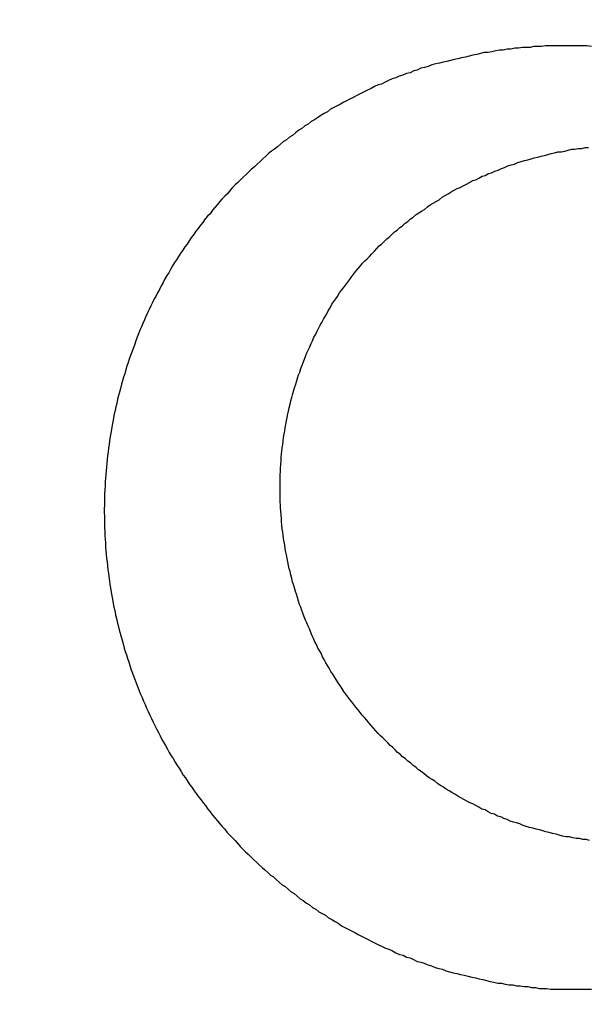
# Model space of a CAD drawing. Header units: millimetres. Extents: x -604189 to 881711, y -381903 to -7297.
# Tile 278 of 656: x -587976 to -587970, y -164017 to -164005. Entities that reach past the tile are written whole.
import ezdxf

# ---------------------------------------------------------------- set-up
doc = ezdxf.new("R2010")
doc.units = ezdxf.units.MM
doc.header["$LTSCALE"] = 100
doc.linetypes.add('0.5_0.5', pattern=[1, 0.5, -0.5])
doc.linetypes.add('ACAD_ISO04W100', pattern=[30.5, 24, -3, 0.5, -3])
doc.layers.get('Defpoints').update_dxf_attribs({"color": 30})
doc.layers.add('OPIS', color=7, linetype='Continuous')
doc.layers.add('strop osie', color=80, linetype='ACAD_ISO04W100', lineweight=5)
doc.styles.get("Standard").update_dxf_attribs({"font": 'romans.shx', "width": 0.5})
doc.dimstyles.new('1 50', dxfattribs={"dimtxt": 150, "dimasz": 80, "dimexe": 1, "dimexo": 1, "dimgap": 20, "dimtad": 1, "dimdec": 0, "dimlfac": 0.1, "dimtxsty": 'Standard', "dimblk": 'ARCHTICK', "dimcen": 200, "dimclrd": 2, "dimadec": 1, "dimazin": 0, "dimtfac": 1, "dimtdec": 0, "dimtmove": 0, "dimatfit": 3, "dimldrblk": 'ARCHTICK', "dimfxl": 120, "dimfxlon": 1, "dimtfill": 1, "dimarcsym": 0})

# ---------------------------------------------------------------- blocks, each defined once
blk = doc.blocks.new('_ArchTick')
at = {"layer": 'strop osie', "color": 0, "const_width": 0.15}
blk.add_lwpolyline([(-0.5, -0.5), (0.5, 0.5)], dxfattribs=at)
blk = doc.blocks.new('*D3294')
at = {"layer": 'Defpoints', "color": 0, "linetype": 'ByBlock', "lineweight": 5, "transparency": 16777216}
for p in [(-595783.126, -159420.303), (-593748.924, -159420.303), (-552118.935, -179940.303)]:
    blk.add_point(p, dxfattribs=at)
at = {"layer": 'OPIS', "color": 0, "linetype": 'Continuous', "lineweight": -2, "transparency": 16777216}
for p, q in [((-595723.126, -159420.303), (-595784.126, -159420.303)), ((-595723.126, -179940.303), (-595784.126, -179940.303))]:
    blk.add_line(p, q, dxfattribs=at)
at = {"layer": 'OPIS', "color": 2, "lineweight": -2, "transparency": 16777216}
blk.add_line((-595783.126, -179940.303), (-595783.126, -159420.303), dxfattribs=at)
at = {"layer": 'OPIS', "color": 2, "linetype": 'ByBlock', "lineweight": -2, "transparency": 16777216, "xscale": 80, "yscale": 80, "zscale": 80}
for p, rotation in [((-595783.126, -159420.303), 90), ((-595783.126, -179940.303), 270)]:
    blk.add_blockref('_ArchTick', p, dxfattribs=dict(at, rotation=rotation))
at = {"layer": 'OPIS', "color": 0, "linetype": 'ByBlock', "lineweight": 13, "transparency": 16777216, "insert": (-595878.126, -169680.303), "char_height": 150, "attachment_point": 5, "rotation": 90, "bg_fill": 3, "box_fill_scale": 1.1, "bg_fill_color": 256, "bg_fill_true_color": 13158600, "bg_fill_transparency": 0}
blk.add_mtext('2052', dxfattribs=at)

msp = doc.modelspace()

# ---------------------------------------------------------------- hatches: boundary and pattern name
at = {"layer": 'OPIS', "linetype": 'ByBlock', "lineweight": 15}
h = msp.add_hatch(dxfattribs=at)
h.set_pattern_fill('ANSI37', color=0, scale=80, angle=45)
h.set_pattern_definition([(90, (-306927.96, 32475.8), (-254, 0), []), (180, (-306927.96, 32475.8), (-3e-14, -254), [])])
edge = h.paths.add_edge_path()
edge.add_arc((-587934.086, -167378.931), 50, 0, 90)
edge.add_line((-587934.086, -167328.931), (-588139.086, -167328.93))
edge.add_arc((-588139.086, -167378.93), 50, 89.9996, 180)
edge.add_line((-588189.086, -167378.93), (-588189.086, -167822.93))
edge.add_arc((-588139.086, -167822.93), 50, 180, 270)
edge.add_line((-588139.086, -167872.93), (-587934.085, -167872.931))
edge.add_arc((-587934.086, -167822.931), 50, 270.0014, 360)
edge.add_line((-587884.086, -167822.931), (-587884.086, -167378.931))
edge = h.paths.add_edge_path()
edge.add_arc((-587934.086, -167378.931), 50, 0, 90)
edge.add_line((-587934.086, -167328.931), (-588139.086, -167328.93))
edge.add_arc((-588139.086, -167378.93), 50, 89.9996, 180)
edge.add_line((-588189.086, -167378.93), (-588189.086, -167822.93))
edge.add_arc((-588139.086, -167822.93), 50, 180, 270)
edge.add_line((-588139.086, -167872.93), (-587934.085, -167872.931))
edge.add_arc((-587934.086, -167822.931), 50, 270.0014, 360)
edge.add_line((-587884.086, -167822.931), (-587884.086, -167378.931))
edge = h.paths.add_edge_path()
edge.add_line((-588244.087, -167300.93), (-587769.086, -167300.93))
edge.add_line((-587769.086, -167300.93), (-587769.086, -167900.93))
edge.add_line((-587769.086, -167900.93), (-588243.789, -167900.93))
edge.add_arc((-588244.086, -167892.935), 8, 180, 272.1285, ccw=False)
edge.add_line((-588252.086, -167892.935), (-588252.086, -167308.93))
edge.add_arc((-588244.086, -167308.93), 8, 90.0036, 180, ccw=False)
h.paths.add_polyline_path([(-589864.932, -164217.829), (-589865.004, -164223.092), (-589865.079, -164228.355), (-589865.156, -164233.617), (-589865.235, -164238.88), (-589865.318, -164244.143), (-589865.402, -164249.406), (-589865.489, -164254.669), (-589865.579, -164259.931), (-589865.671, -164265.194), (-589865.766, -164270.457), (-589865.863, -164275.719), (-589865.962, -164280.982), (-589866.064, -164286.244), (-589866.169, -164291.506), (-589866.276, -164296.769), (-589866.386, -164302.031), (-589866.498, -164307.293), (-589866.613, -164312.556), (-589866.73, -164317.818), (-589866.85, -164323.08), (-589866.972, -164328.342), (-589867.097, -164333.604), (-589867.225, -164338.866), (-589867.355, -164344.127), (-589867.488, -164349.389), (-589867.623, -164354.651), (-589867.76, -164359.913), (-589867.901, -164365.174), (-589868.043, -164370.436), (-589868.189, -164375.697), (-589868.337, -164380.958), (-589868.487, -164386.22), (-589868.64, -164391.481), (-589868.795, -164396.742), (-589868.953, -164402.003), (-590219.489, -164402.003), (-590219.664, -164396.198), (-590219.835, -164390.392), (-590220.003, -164384.587), (-590220.168, -164378.781), (-590220.329, -164372.976), (-590220.488, -164367.17), (-590220.643, -164361.364), (-590220.796, -164355.558), (-590220.945, -164349.752), (-590221.092, -164343.946), (-590221.235, -164338.14), (-590221.375, -164332.334), (-590221.512, -164326.527), (-590221.646, -164320.721), (-590221.777, -164314.914), (-590221.904, -164309.108), (-590222.029, -164303.301), (-590222.151, -164297.495), (-590222.269, -164291.688), (-590222.385, -164285.881), (-590222.497, -164280.074), (-590222.606, -164274.267), (-590222.713, -164268.461), (-590222.816, -164262.653), (-590222.916, -164256.846), (-590223.014, -164251.039), (-590223.108, -164245.232), (-590223.199, -164239.425), (-590223.287, -164233.618), (-590223.372, -164227.81), (-590223.454, -164222.003), (-590223.533, -164216.196), (-590223.609, -164210.388), (-590223.682, -164204.581), (-590223.751, -164198.773), (-590223.818, -164192.966), (-590223.881, -164187.158), (-590223.941, -164181.35), (-590223.997, -164175.543), (-590224.051, -164169.735), (-590224.101, -164163.927), (-590224.147, -164158.12), (-590224.191, -164152.312), (-590224.231, -164146.504), (-590224.267, -164140.696), (-590224.301, -164134.888), (-590224.332, -164129.081), (-590224.361, -164123.273), (-590224.388, -164117.465), (-590224.413, -164111.657), (-590224.437, -164105.849), (-590224.459, -164100.041), (-590224.475, -164094.233), (-590224.48, -164088.425), (-590224.472, -164082.617), (-590224.448, -164076.809), (-590224.406, -164071.002), (-590224.347, -164065.194), (-590224.269, -164059.387), (-590224.171, -164053.58), (-590224.054, -164047.773), (-590223.917, -164041.967), (-590223.759, -164036.161), (-590223.581, -164030.356), (-590223.381, -164024.551), (-590223.159, -164018.747), (-590222.914, -164012.944), (-590222.642, -164007.143), (-590222.341, -164001.342), (-590222.009, -163995.544), (-590221.642, -163989.748), (-590221.238, -163983.954), (-590220.795, -163978.163), (-590220.304, -163972.376), (-590219.753, -163966.594), (-590219.129, -163960.82), (-590218.419, -163955.056), (-590217.605, -163949.306), (-590216.67, -163943.574), (-590215.596, -163937.865), (-590214.362, -163932.188), (-590212.941, -163926.557), (-590211.302, -163920.987), (-590209.416, -163915.495), (-590207.246, -163910.11), (-590204.744, -163904.869), (-590201.869, -163899.824), (-590198.582, -163895.036), (-590194.851, -163890.591), (-590190.671, -163886.563), (-590186.105, -163882.977), (-590181.224, -163879.833), (-590176.097, -163877.106), (-590170.784, -163874.761), (-590165.336, -163872.759), (-590159.785, -163871.064), (-590154.154, -163869.636), (-590148.468, -163868.44), (-590142.747, -163867.44), (-590137, -163866.603), (-590131.235, -163865.9), (-590125.458, -163865.297), (-590119.674, -163864.778), (-590113.884, -163864.334), (-590108.088, -163863.958), (-590102.289, -163863.646), (-590096.486, -163863.39), (-590090.681, -163863.186), (-590084.874, -163863.026), (-590079.068, -163862.906), (-590073.26, -163862.819), (-590067.453, -163862.761), (-590061.645, -163862.725), (-590055.837, -163862.707), (-590050.029, -163862.7), (-590044.221, -163862.698), (-590038.958, -163862.699), (-590033.694, -163862.704), (-590028.431, -163862.718), (-590023.167, -163862.744), (-590017.904, -163862.788), (-590012.641, -163862.852), (-590007.379, -163862.942), (-590002.117, -163863.062), (-589996.856, -163863.215), (-589991.596, -163863.407), (-589986.337, -163863.64), (-589981.081, -163863.919), (-589975.828, -163864.249), (-589970.579, -163864.634), (-589965.334, -163865.078), (-589960.096, -163865.587), (-589954.864, -163866.17), (-589949.645, -163866.847), (-589944.442, -163867.642), (-589939.263, -163868.578), (-589934.115, -163869.676), (-589929.013, -163870.965), (-589923.971, -163872.474), (-589919.009, -163874.23), (-589914.153, -163876.259), (-589909.436, -163878.591), (-589904.896, -163881.253), (-589900.585, -163884.268), (-589896.554, -163887.652), (-589892.857, -163891.394), (-589889.534, -163895.471), (-589886.574, -163899.824), (-589883.952, -163904.387), (-589881.64, -163909.114), (-589879.606, -163913.968), (-589877.817, -163918.918), (-589876.241, -163923.939), (-589874.854, -163929.016), (-589873.636, -163934.137), (-589872.564, -163939.29), (-589871.619, -163944.467), (-589870.784, -163949.663), (-589870.048, -163954.875), (-589869.397, -163960.099), (-589868.818, -163965.33), (-589868.302, -163970.568), (-589867.84, -163975.811), (-589867.421, -163981.058), (-589867.037, -163986.308), (-589866.685, -163991.559), (-589866.363, -163996.813), (-589866.067, -164002.068), (-589865.796, -164007.324), (-589865.549, -164012.582), (-589865.322, -164017.84), (-589865.116, -164023.1), (-589864.928, -164028.36), (-589864.759, -164033.621), (-589864.607, -164038.882), (-589864.472, -164044.144), (-589864.354, -164049.406), (-589864.252, -164054.668), (-589864.166, -164059.931), (-589864.096, -164065.194), (-589864.041, -164070.457), (-589864.001, -164075.72), (-589863.976, -164080.984), (-589863.964, -164086.247), (-589863.964, -164091.51), (-589863.974, -164096.774), (-589863.991, -164102.037), (-589864.012, -164107.301), (-589864.034, -164112.564), (-589864.057, -164117.828), (-589864.081, -164123.091), (-589864.107, -164128.354), (-589864.135, -164133.618), (-589864.165, -164138.881), (-589864.197, -164144.144), (-589864.232, -164149.408), (-589864.269, -164154.671), (-589864.31, -164159.934), (-589864.353, -164165.198), (-589864.399, -164170.461), (-589864.447, -164175.724), (-589864.498, -164180.987), (-589864.552, -164186.25), (-589864.609, -164191.513), (-589864.668, -164196.777), (-589864.73, -164202.04), (-589864.795, -164207.303), (-589864.862, -164212.566)])
h.paths.add_polyline_path([(-590463.924, -164407.051), (-587763.924, -164407.051), (-587763.924, -162910.783), (-590463.924, -162910.783)])
h.paths.add_polyline_path([(-590295.717, -164839.225), (-590289.91, -164839.127), (-590284.103, -164839.033), (-590278.295, -164838.942), (-590272.488, -164838.854), (-590266.681, -164838.769), (-590260.873, -164838.687), (-590255.066, -164838.608), (-590249.259, -164838.532), (-590243.451, -164838.459), (-590237.644, -164838.39), (-590231.836, -164838.323), (-590226.028, -164838.26), (-590220.221, -164838.2), (-590214.413, -164838.144), (-590208.605, -164838.09), (-590202.798, -164838.04), (-590196.99, -164837.994), (-590191.182, -164837.95), (-590185.374, -164837.91), (-590179.567, -164837.874), (-590173.759, -164837.84), (-590167.951, -164837.809), (-590162.143, -164837.78), (-590156.335, -164837.753), (-590150.527, -164837.728), (-590144.719, -164837.704), (-590138.912, -164837.682), (-590133.104, -164837.666), (-590127.296, -164837.661), (-590121.488, -164837.669), (-590115.68, -164837.693), (-590109.872, -164837.735), (-590104.065, -164837.794), (-590098.257, -164837.872), (-590092.45, -164837.97), (-590086.643, -164838.087), (-590080.837, -164838.224), (-590075.031, -164838.382), (-590069.226, -164838.56), (-590063.422, -164838.76), (-590057.618, -164838.982), (-590051.815, -164839.227), (-590046.013, -164839.499), (-590040.213, -164839.8), (-590034.415, -164840.132), (-590028.618, -164840.499), (-590022.825, -164840.903), (-590017.034, -164841.346), (-590011.246, -164841.837), (-590005.465, -164842.388), (-589999.691, -164843.012), (-589993.927, -164843.722), (-589988.176, -164844.536), (-589982.444, -164845.471), (-589976.736, -164846.545), (-589971.059, -164847.779), (-589965.428, -164849.2), (-589959.858, -164850.839), (-589954.366, -164852.725), (-589948.98, -164854.895), (-589943.739, -164857.397), (-589938.694, -164860.272), (-589933.906, -164863.559), (-589929.462, -164867.29), (-589925.433, -164871.47), (-589921.847, -164876.036), (-589918.704, -164880.917), (-589915.976, -164886.044), (-589913.631, -164891.357), (-589911.63, -164896.805), (-589909.934, -164902.356), (-589908.507, -164907.987), (-589907.31, -164913.673), (-589906.31, -164919.394), (-589905.474, -164925.141), (-589904.77, -164930.906), (-589904.168, -164936.683), (-589903.648, -164942.467), (-589903.204, -164948.257), (-589902.829, -164954.053), (-589902.516, -164959.852), (-589902.261, -164965.655), (-589902.056, -164971.46), (-589901.897, -164977.267), (-589901.776, -164983.073), (-589901.69, -164988.881), (-589901.631, -164994.688), (-589901.596, -165000.496), (-589901.577, -165006.304), (-589901.57, -165012.112), (-589901.569, -165017.92), (-589901.57, -165023.183), (-589901.575, -165028.447), (-589901.588, -165033.71), (-589901.615, -165038.974), (-589901.658, -165044.237), (-589901.723, -165049.5), (-589901.813, -165054.762), (-589901.932, -165060.024), (-589902.086, -165065.285), (-589902.277, -165070.545), (-589902.51, -165075.804), (-589902.79, -165081.06), (-589903.119, -165086.313), (-589903.504, -165091.562), (-589903.949, -165096.807), (-589904.458, -165102.045), (-589905.04, -165107.276), (-589905.717, -165112.496), (-589906.513, -165117.699), (-589907.448, -165122.878), (-589908.547, -165128.026), (-589909.836, -165133.128), (-589911.345, -165138.17), (-589913.1, -165143.132), (-589915.129, -165147.988), (-589917.461, -165152.705), (-589920.123, -165157.245), (-589923.139, -165161.556), (-589926.522, -165165.587), (-589930.265, -165169.284), (-589934.342, -165172.607), (-589938.694, -165175.567), (-589943.257, -165178.189), (-589947.985, -165180.501), (-589952.838, -165182.535), (-589957.788, -165184.324), (-589962.81, -165185.9), (-589967.887, -165187.287), (-589973.007, -165188.505), (-589978.16, -165189.577), (-589983.337, -165190.522), (-589988.534, -165191.357), (-589993.746, -165192.093), (-589998.969, -165192.744), (-590004.201, -165193.323), (-590009.439, -165193.839), (-590014.682, -165194.301), (-590019.929, -165194.72), (-590025.178, -165195.104), (-590030.43, -165195.456), (-590035.683, -165195.778), (-590040.938, -165196.074), (-590046.195, -165196.345), (-590051.452, -165196.592), (-590056.711, -165196.819), (-590061.97, -165197.025), (-590067.23, -165197.213), (-590072.491, -165197.382), (-590077.752, -165197.534), (-590083.014, -165197.669), (-590088.276, -165197.787), (-590093.539, -165197.889), (-590098.801, -165197.975), (-590104.064, -165198.045), (-590109.327, -165198.1), (-590114.591, -165198.14), (-590119.854, -165198.165), (-590125.118, -165198.177), (-590130.381, -165198.177), (-590135.644, -165198.167), (-590140.908, -165198.15), (-590146.171, -165198.129), (-590151.435, -165198.107), (-590156.698, -165198.084), (-590161.961, -165198.06), (-590167.225, -165198.034), (-590172.488, -165198.006), (-590177.752, -165197.976), (-590183.015, -165197.944), (-590188.278, -165197.909), (-590193.541, -165197.872), (-590198.805, -165197.831), (-590204.068, -165197.788), (-590209.331, -165197.742), (-590214.594, -165197.694), (-590219.858, -165197.643), (-590225.121, -165197.589), (-590230.384, -165197.532), (-590235.647, -165197.473), (-590240.91, -165197.411), (-590246.173, -165197.346), (-590251.436, -165197.279), (-590256.699, -165197.209), (-590261.962, -165197.137), (-590267.225, -165197.062), (-590272.488, -165196.985), (-590277.751, -165196.906), (-590283.014, -165196.823), (-590288.276, -165196.739), (-590293.539, -165196.652), (-590298.802, -165196.562), (-590304.064, -165196.47), (-590309.327, -165196.375), (-590314.59, -165196.278), (-590319.852, -165196.179), (-590325.115, -165196.077), (-590330.377, -165195.972), (-590335.639, -165195.865), (-590340.902, -165195.755), (-590346.164, -165195.643), (-590351.426, -165195.528), (-590356.688, -165195.411), (-590361.95, -165195.291), (-590367.212, -165195.169), (-590372.474, -165195.044), (-590377.736, -165194.916), (-590382.998, -165194.786), (-590388.26, -165194.653), (-590393.521, -165194.518), (-590398.783, -165194.381), (-590404.045, -165194.24), (-590409.306, -165194.098), (-590414.568, -165193.952), (-590419.829, -165193.804), (-590425.09, -165193.654), (-590430.351, -165193.501), (-590435.613, -165193.346), (-590440.874, -165193.188), (-590440.874, -164842.652), (-590435.068, -164842.477), (-590429.263, -164842.306), (-590423.457, -164842.138), (-590417.652, -164841.973), (-590411.846, -164841.812), (-590406.04, -164841.653), (-590400.235, -164841.498), (-590394.429, -164841.345), (-590388.623, -164841.196), (-590382.817, -164841.049), (-590377.01, -164840.906), (-590371.204, -164840.766), (-590365.398, -164840.629), (-590359.591, -164840.495), (-590353.785, -164840.364), (-590347.978, -164840.237), (-590342.172, -164840.112), (-590336.365, -164839.99), (-590330.558, -164839.872), (-590324.752, -164839.756), (-590318.945, -164839.644), (-590313.138, -164839.535), (-590307.331, -164839.428), (-590301.524, -164839.325)])
edge = h.paths.add_edge_path()
edge.add_arc((-590093.924, -162268.543), 50, 0, 90.0004)
edge.add_line((-590093.924, -162218.543), (-590298.924, -162218.545))
edge.add_arc((-590298.924, -162268.545), 50, 90.0009, 180)
edge.add_line((-590348.924, -162268.545), (-590348.924, -162712.545))
edge.add_arc((-590298.924, -162712.545), 50, 180, 270.0022)
edge.add_line((-590298.922, -162762.545), (-590093.923, -162762.543))
edge.add_arc((-590093.924, -162712.543), 50, 270.0009, 360)
edge.add_line((-590043.924, -162712.543), (-590043.924, -162268.543))
edge = h.paths.add_edge_path()
edge.add_arc((-590093.924, -161668.543), 50, 0, 90.0004)
edge.add_line((-590093.924, -161618.543), (-590298.924, -161618.545))
edge.add_arc((-590298.924, -161668.545), 50, 90.0009, 180)
edge.add_line((-590348.924, -161668.545), (-590348.924, -162112.545))
edge.add_arc((-590298.924, -162112.545), 50, 180, 270.0022)
edge.add_line((-590298.922, -162162.545), (-590093.923, -162162.543))
edge.add_arc((-590093.924, -162112.543), 50, 270.0009, 360)
edge.add_line((-590043.924, -162112.543), (-590043.924, -161668.543))
h.paths.add_polyline_path([(-590463.924, -162790.543), (-587763.924, -162790.543), (-587763.924, -161590.543), (-590463.924, -161590.543)])
edge = h.paths.add_edge_path()
edge.add_arc((-588139.086, -168270.003), 50, 89.9996, 180)
edge.add_line((-588189.086, -168270.003), (-588189.086, -168714.003))
edge.add_arc((-588139.086, -168714.003), 50, 180, 270)
edge.add_line((-588139.086, -168764.003), (-587934.085, -168764.004))
edge.add_arc((-587934.086, -168714.004), 50, 270.0014, 360)
edge.add_line((-587884.086, -168714.004), (-587884.086, -168270.004))
edge.add_arc((-587934.086, -168270.004), 50, 0, 90)
edge.add_line((-587934.086, -168220.004), (-588139.086, -168220.003))
edge = h.paths.add_edge_path()
edge.add_arc((-587934.086, -169161.078), 50, 0, 90)
edge.add_line((-587934.086, -169111.078), (-588139.086, -169111.076))
edge.add_arc((-588139.086, -169161.076), 50, 89.9996, 180)
edge.add_line((-588189.086, -169161.076), (-588189.086, -169605.076))
edge.add_arc((-588139.086, -169605.076), 50, 180, 270)
edge.add_line((-588139.086, -169655.076), (-587934.085, -169655.078))
edge.add_arc((-587934.086, -169605.078), 50, 270.0014, 360)
edge.add_line((-587884.086, -169605.078), (-587884.086, -169161.078))
edge = h.paths.add_edge_path()
edge.add_arc((-588139.086, -170052.15), 50, 89.9996, 180)
edge.add_line((-588189.086, -170052.15), (-588189.086, -170496.15))
edge.add_arc((-588139.086, -170496.15), 50, 180, 270)
edge.add_line((-588139.086, -170546.15), (-587934.085, -170546.151))
edge.add_arc((-587934.086, -170496.151), 50, 270.0014, 360)
edge.add_line((-587884.086, -170496.151), (-587884.086, -170052.151))
edge.add_arc((-587934.086, -170052.151), 50, 0, 90)
edge.add_line((-587934.086, -170002.151), (-588139.086, -170002.15))
edge = h.paths.add_edge_path()
edge.add_arc((-588139.086, -170943.223), 50, 89.9996, 180)
edge.add_line((-588189.086, -170943.223), (-588189.086, -171387.223))
edge.add_arc((-588139.086, -171387.223), 50, 180, 270)
edge.add_line((-588139.086, -171437.223), (-587934.085, -171437.224))
edge.add_arc((-587934.086, -171387.224), 50, 270.0014, 360)
edge.add_line((-587884.086, -171387.224), (-587884.086, -170943.224))
edge.add_arc((-587934.086, -170943.224), 50, 0, 90)
edge.add_line((-587934.086, -170893.224), (-588139.086, -170893.223))
h.paths.add_polyline_path([(-587763.924, -164527.291), (-590463.924, -164527.291), (-590463.924, -171970.3), (-587763.924, -171970.3)])

# ---------------------------------------------------------------- next in the draw order: dimensions: what is measured, and where the dimension line sits
at = {"layer": 'OPIS', "color": 0, "linetype": 'ByBlock', "lineweight": 13}
dim = msp.add_linear_dim(base=(-595783.126, -159420.303), p1=(-552118.935, -179940.303), p2=(-593748.924, -159420.303), angle=90, dimstyle='1 50', override={"dimtmove": 1, "dimfxl": 60, "dimarcsym": 1}, dxfattribs=at)
dim.commit()
dim.dimension.update_dxf_attribs({"geometry": '*D3294', "text_midpoint": (-595878.126, -169680.303)})

# ---------------------------------------------------------------- next in the draw order: hatches: boundary and pattern name
at = {"layer": 'OPIS', "linetype": '0.5_0.5', "lineweight": 13}
h = msp.add_hatch(dxfattribs=at)
h.set_pattern_fill('ANSI37', color=0, scale=130)
h.set_pattern_definition([(45, (-597218.54, 256668.8), (-291.85832, 291.85832), []), (135, (-597218.54, 256668.8), (-291.85832, -291.85832), [])])
edge = h.paths.add_edge_path(flags=16)
edge.add_line((-570958.916, -168985.281), (-571058.916, -168985.281))
edge.add_line((-571058.916, -168985.281), (-572598.916, -168985.281))
edge.add_line((-572598.916, -168985.281), (-572598.915, -170470.3))
edge.add_line((-572598.915, -170470.3), (-570825.763, -170470.3))
edge.add_arc((-570508.916, -170339.099), 342.937, 180, 202.49364, ccw=False)
edge.add_arc((-570508.916, -170339.099), 342.937, 90, 180, ccw=False)
edge.add_line((-570508.916, -169996.163), (-570508.916, -169764.704))
edge.add_arc((-570058.916, -168985.281), 900, 180, 240, ccw=False)
edge = h.paths.add_edge_path(flags=17)
edge.add_line((-569358.915, -170085.281), (-569358.916, -168985.281))
edge.add_line((-569358.916, -168985.281), (-569358.917, -168985.281))
edge.add_line((-569358.917, -168985.281), (-569958.916, -168985.281))
edge.add_line((-569958.916, -168985.281), (-570058.916, -168985.281))
edge.add_line((-570058.916, -168985.281), (-570058.916, -168925.281))
edge.add_line((-570058.916, -168925.281), (-569958.916, -168925.281))
edge.add_line((-569958.916, -168925.281), (-569958.916, -168865.281))
edge.add_line((-569958.916, -168865.281), (-569358.916, -168865.281))
edge.add_line((-569358.916, -168865.281), (-569358.917, -166865.281))
edge.add_line((-569358.917, -166865.281), (-574098.917, -166865.286))
edge.add_line((-574098.917, -166865.286), (-574098.914, -171970.3))
edge.add_line((-574098.914, -171970.3), (-572608.913, -171970.3))
edge.add_line((-572608.913, -171970.3), (-571504.913, -170590.3))
edge.add_line((-571504.913, -170590.3), (-572718.915, -170590.3))
edge.add_line((-572718.915, -170590.3), (-572718.916, -168865.281))
edge.add_line((-572718.916, -168865.281), (-571058.916, -168865.281))
edge.add_line((-571058.916, -168865.281), (-571058.916, -168925.281))
edge.add_line((-571058.916, -168925.281), (-570958.916, -168925.281))
edge.add_line((-570958.916, -168925.281), (-570958.916, -168985.281))
edge.add_arc((-570058.916, -168985.281), 900, 180, 240)
edge.add_line((-570508.916, -169764.704), (-570508.916, -169996.163))
edge.add_arc((-570508.916, -170339.099), 342.937, 0, 90, ccw=False)
edge.add_arc((-570508.916, -170339.099), 342.937, 208.97989, 360, ccw=False)
edge.add_line((-570808.913, -170505.253), (-570808.913, -171171.086))
edge.add_arc((-570808.913, -171220.3), 49.214, 0, 90, ccw=False)
edge.add_arc((-570808.913, -171220.3), 49.214, 270, 360, ccw=False)
edge.add_line((-570808.913, -171269.514), (-570808.913, -171970.3))
edge.add_line((-570808.913, -171970.3), (-569358.914, -171970.3))
edge.add_line((-569358.914, -171970.3), (-569358.915, -170085.281))
h.paths.add_polyline_path([(-561118.924, -159870.303), (-590334.655, -159870.303), (-590334.655, -161470.303), (-562318.924, -161470.303), (-562318.924, -172095.292), (-561118.924, -172095.291), (-561118.924, -168350.303), (-552073.919, -168350.303), (-552073.92, -167150.303), (-561118.924, -167150.303)])
h.paths.add_polyline_path([(-572856.927, -169813.68), (-569451.07, -169813.68), (-569451.07, -169408.68), (-572856.927, -169408.68)], flags=16)

# ---------------------------------------------------------------- next in the draw order: linework, layer by layer
at = {"color": 0}
for points in [[(-587970.202, -164005.72, 0), (-587970.246, -164005.72, 0), (-587970.29, -164005.73, 0), (-587970.334, -164005.73, 0), (-587970.378, -164005.73, 0), (-587970.422, -164005.74, 0), (-587970.466, -164005.74, 0), (-587970.51, -164005.74, 0), (-587970.554, -164005.75, 0), (-587970.598, -164005.75, 0), (-587970.642, -164005.76, 0), (-587970.686, -164005.76, 0), (-587970.73, -164005.77, 0), (-587970.774, -164005.77, 0), (-587970.817, -164005.78, 0), (-587970.861, -164005.79, 0), (-587970.905, -164005.8, 0), (-587970.948, -164005.8, 0), (-587970.992, -164005.81, 0), (-587971.035, -164005.82, 0), (-587971.078, -164005.83, 0), (-587971.121, -164005.84, 0), (-587971.165, -164005.85, 0), (-587971.208, -164005.86, 0), (-587971.251, -164005.87, 0), (-587971.293, -164005.88, 0), (-587971.336, -164005.89, 0), (-587971.379, -164005.9, 0), (-587971.422, -164005.91, 0), (-587971.464, -164005.92, 0), (-587971.506, -164005.93, 0), (-587971.549, -164005.94, 0), (-587971.591, -164005.96, 0), (-587971.633, -164005.97, 0), (-587971.675, -164005.98, 0), (-587971.717, -164006, 0), (-587971.758, -164006.01, 0), (-587971.8, -164006.03, 0), (-587971.841, -164006.04, 0), (-587971.882, -164006.06, 0), (-587971.924, -164006.07, 0), (-587971.965, -164006.09, 0), (-587972.005, -164006.1, 0), (-587972.046, -164006.12, 0), (-587972.087, -164006.14, 0), (-587972.127, -164006.16, 0), (-587972.167, -164006.17, 0), (-587972.207, -164006.19, 0), (-587972.247, -164006.21, 0), (-587972.287, -164006.23, 0), (-587972.326, -164006.25, 0), (-587972.366, -164006.27, 0), (-587972.405, -164006.29, 0), (-587972.444, -164006.31, 0), (-587972.483, -164006.33, 0), (-587972.521, -164006.35, 0), (-587972.56, -164006.37, 0), (-587972.598, -164006.39, 0), (-587972.636, -164006.41, 0), (-587972.674, -164006.43, 0), (-587972.712, -164006.45, 0), (-587972.749, -164006.48, 0), (-587972.787, -164006.5, 0), (-587972.824, -164006.52, 0), (-587972.861, -164006.55, 0), (-587972.898, -164006.57, 0), (-587972.934, -164006.59, 0), (-587972.971, -164006.62, 0), (-587973.007, -164006.64, 0), (-587973.043, -164006.67, 0), (-587973.078, -164006.69, 0), (-587973.114, -164006.72, 0), (-587973.149, -164006.75, 0), (-587973.184, -164006.77, 0), (-587973.219, -164006.8, 0), (-587973.254, -164006.82, 0), (-587973.288, -164006.85, 0), (-587973.322, -164006.88, 0), (-587973.356, -164006.91, 0), (-587973.39, -164006.93, 0), (-587973.423, -164006.96, 0), (-587973.457, -164006.99, 0), (-587973.49, -164007.02, 0), (-587973.522, -164007.05, 0), (-587973.555, -164007.08, 0), (-587973.587, -164007.11, 0), (-587973.619, -164007.14, 0), (-587973.651, -164007.17, 0), (-587973.682, -164007.2, 0), (-587973.714, -164007.23, 0), (-587973.745, -164007.26, 0), (-587973.775, -164007.29, 0), (-587973.806, -164007.32, 0), (-587973.836, -164007.35, 0), (-587973.866, -164007.38, 0), (-587973.896, -164007.42, 0), (-587973.925, -164007.45, 0), (-587973.955, -164007.48, 0), (-587973.983, -164007.51, 0), (-587974.012, -164007.55, 0), (-587974.04, -164007.58, 0), (-587974.069, -164007.61, 0), (-587974.096, -164007.65, 0), (-587974.124, -164007.68, 0), (-587974.151, -164007.71, 0), (-587974.178, -164007.75, 0), (-587974.205, -164007.78, 0), (-587974.231, -164007.82, 0), (-587974.257, -164007.85, 0), (-587974.283, -164007.89, 0), (-587974.309, -164007.92, 0), (-587974.334, -164007.96, 0), (-587974.359, -164008, 0), (-587974.384, -164008.03, 0), (-587974.408, -164008.07, 0), (-587974.432, -164008.1, 0), (-587974.456, -164008.14, 0), (-587974.479, -164008.18, 0), (-587974.502, -164008.21, 0), (-587974.525, -164008.25, 0), (-587974.548, -164008.29, 0), (-587974.57, -164008.33, 0), (-587974.592, -164008.36, 0), (-587974.614, -164008.4, 0), (-587974.635, -164008.44, 0), (-587974.656, -164008.48, 0), (-587974.677, -164008.52, 0), (-587974.697, -164008.56, 0), (-587974.717, -164008.6, 0), (-587974.737, -164008.63, 0), (-587974.756, -164008.67, 0), (-587974.775, -164008.71, 0), (-587974.794, -164008.75, 0), (-587974.813, -164008.79, 0), (-587974.831, -164008.83, 0), (-587974.848, -164008.87, 0), (-587974.866, -164008.91, 0), (-587974.883, -164008.95, 0), (-587974.9, -164008.99, 0), (-587974.916, -164009.03, 0), (-587974.932, -164009.07, 0), (-587974.948, -164009.11, 0), (-587974.964, -164009.16, 0), (-587974.979, -164009.2, 0), (-587974.994, -164009.24, 0), (-587975.008, -164009.28, 0), (-587975.022, -164009.32, 0), (-587975.036, -164009.36, 0), (-587975.05, -164009.4, 0), (-587975.063, -164009.44, 0), (-587975.075, -164009.49, 0), (-587975.088, -164009.53, 0), (-587975.1, -164009.57, 0), (-587975.112, -164009.61, 0), (-587975.123, -164009.66, 0), (-587975.134, -164009.7, 0), (-587975.145, -164009.74, 0), (-587975.156, -164009.78, 0), (-587975.166, -164009.83, 0), (-587975.175, -164009.87, 0), (-587975.185, -164009.91, 0), (-587975.194, -164009.95, 0), (-587975.203, -164010, 0), (-587975.211, -164010.04, 0), (-587975.219, -164010.08, 0), (-587975.227, -164010.13, 0), (-587975.234, -164010.17, 0), (-587975.241, -164010.21, 0), (-587975.248, -164010.26, 0), (-587975.254, -164010.3, 0), (-587975.26, -164010.34, 0), (-587975.266, -164010.39, 0), (-587975.271, -164010.43, 0), (-587975.276, -164010.47, 0), (-587975.281, -164010.52, 0), (-587975.285, -164010.56, 0), (-587975.289, -164010.6, 0), (-587975.292, -164010.65, 0), (-587975.296, -164010.69, 0), (-587975.298, -164010.73, 0), (-587975.301, -164010.78, 0), (-587975.303, -164010.82, 0), (-587975.305, -164010.87, 0), (-587975.306, -164010.91, 0), (-587975.307, -164010.95, 0), (-587975.308, -164011, 0), (-587975.309, -164011.04, 0), (-587975.309, -164011.08, 0), (-587975.308, -164011.13, 0), (-587975.308, -164011.17, 0), (-587975.307, -164011.22, 0), (-587975.305, -164011.26, 0), (-587975.304, -164011.3, 0), (-587975.302, -164011.35, 0), (-587975.299, -164011.39, 0), (-587975.297, -164011.43, 0), (-587975.294, -164011.48, 0), (-587975.29, -164011.52, 0), (-587975.286, -164011.56, 0), (-587975.282, -164011.61, 0), (-587975.278, -164011.65, 0), (-587975.273, -164011.69, 0), (-587975.268, -164011.74, 0), (-587975.262, -164011.78, 0), (-587975.257, -164011.82, 0), (-587975.25, -164011.87, 0), (-587975.244, -164011.91, 0), (-587975.237, -164011.95, 0), (-587975.23, -164012, 0), (-587975.222, -164012.04, 0), (-587975.214, -164012.08, 0), (-587975.206, -164012.13, 0), (-587975.198, -164012.17, 0), (-587975.189, -164012.21, 0), (-587975.18, -164012.26, 0), (-587975.17, -164012.3, 0), (-587975.16, -164012.34, 0), (-587975.15, -164012.38, 0), (-587975.139, -164012.43, 0), (-587975.128, -164012.47, 0), (-587975.117, -164012.51, 0), (-587975.106, -164012.55, 0), (-587975.094, -164012.59, 0), (-587975.081, -164012.64, 0), (-587975.069, -164012.68, 0), (-587975.056, -164012.72, 0), (-587975.043, -164012.76, 0), (-587975.029, -164012.8, 0), (-587975.015, -164012.84, 0), (-587975.001, -164012.89, 0), (-587974.986, -164012.93, 0), (-587974.971, -164012.97, 0), (-587974.956, -164013.01, 0), (-587974.941, -164013.05, 0), (-587974.925, -164013.09, 0), (-587974.909, -164013.13, 0), (-587974.892, -164013.17, 0), (-587974.875, -164013.21, 0), (-587974.858, -164013.25, 0), (-587974.84, -164013.29, 0), (-587974.823, -164013.33, 0), (-587974.805, -164013.37, 0), (-587974.786, -164013.41, 0), (-587974.767, -164013.45, 0), (-587974.748, -164013.49, 0), (-587974.729, -164013.53, 0), (-587974.709, -164013.57, 0), (-587974.689, -164013.61, 0), (-587974.669, -164013.65, 0), (-587974.649, -164013.69, 0), (-587974.628, -164013.72, 0), (-587974.606, -164013.76, 0), (-587974.585, -164013.8, 0), (-587974.563, -164013.84, 0), (-587974.541, -164013.88, 0), (-587974.519, -164013.91, 0), (-587974.496, -164013.95, 0), (-587974.473, -164013.99, 0), (-587974.45, -164014.02, 0), (-587974.426, -164014.06, 0), (-587974.403, -164014.1, 0), (-587974.379, -164014.13, 0), (-587974.354, -164014.17, 0), (-587974.329, -164014.21, 0), (-587974.305, -164014.24, 0), (-587974.279, -164014.28, 0), (-587974.254, -164014.31, 0), (-587974.228, -164014.35, 0), (-587974.202, -164014.38, 0), (-587974.176, -164014.42, 0), (-587974.149, -164014.45, 0), (-587974.122, -164014.49, 0), (-587974.095, -164014.52, 0), (-587974.068, -164014.56, 0), (-587974.04, -164014.59, 0), (-587974.012, -164014.62, 0), (-587973.984, -164014.66, 0), (-587973.956, -164014.69, 0), (-587973.927, -164014.72, 0), (-587973.898, -164014.76, 0), (-587973.869, -164014.79, 0), (-587973.839, -164014.82, 0), (-587973.809, -164014.85, 0), (-587973.78, -164014.88, 0), (-587973.749, -164014.92, 0), (-587973.719, -164014.95, 0), (-587973.688, -164014.98, 0), (-587973.657, -164015.01, 0), (-587973.626, -164015.04, 0), (-587973.595, -164015.07, 0), (-587973.563, -164015.1, 0), (-587973.531, -164015.13, 0), (-587973.499, -164015.16, 0), (-587973.466, -164015.19, 0), (-587973.434, -164015.22, 0), (-587973.401, -164015.25, 0), (-587973.368, -164015.27, 0), (-587973.335, -164015.3, 0), (-587973.301, -164015.33, 0), (-587973.267, -164015.36, 0), (-587973.233, -164015.38, 0), (-587973.199, -164015.41, 0), (-587973.165, -164015.44, 0), (-587973.13, -164015.46, 0), (-587973.095, -164015.49, 0), (-587973.06, -164015.52, 0), (-587973.025, -164015.54, 0), (-587972.99, -164015.57, 0), (-587972.954, -164015.59, 0), (-587972.918, -164015.62, 0), (-587972.882, -164015.64, 0), (-587972.846, -164015.67, 0), (-587972.809, -164015.69, 0), (-587972.772, -164015.71, 0), (-587972.736, -164015.74, 0), (-587972.698, -164015.76, 0), (-587972.661, -164015.78, 0), (-587972.624, -164015.8, 0), (-587972.586, -164015.83, 0), (-587972.548, -164015.85, 0), (-587972.51, -164015.87, 0), (-587972.472, -164015.89, 0), (-587972.434, -164015.91, 0), (-587972.396, -164015.93, 0), (-587972.357, -164015.95, 0), (-587972.318, -164015.97, 0), (-587972.279, -164015.99, 0), (-587972.24, -164016.01, 0), (-587972.201, -164016.03, 0), (-587972.161, -164016.05, 0), (-587972.122, -164016.07, 0), (-587972.082, -164016.09, 0), (-587972.042, -164016.1, 0), (-587972.002, -164016.12, 0), (-587971.962, -164016.14, 0), (-587971.922, -164016.16, 0), (-587971.881, -164016.17, 0), (-587971.841, -164016.19, 0), (-587971.8, -164016.2, 0), (-587971.76, -164016.22, 0), (-587971.719, -164016.24, 0), (-587971.678, -164016.25, 0), (-587971.637, -164016.26, 0), (-587971.595, -164016.28, 0), (-587971.554, -164016.29, 0), (-587971.513, -164016.31, 0), (-587971.471, -164016.32, 0), (-587971.429, -164016.33, 0), (-587971.388, -164016.35, 0), (-587971.346, -164016.36, 0), (-587971.304, -164016.37, 0), (-587971.262, -164016.38, 0), (-587971.22, -164016.39, 0), (-587971.178, -164016.4, 0), (-587971.135, -164016.41, 0), (-587971.093, -164016.42, 0), (-587971.05, -164016.43, 0), (-587971.008, -164016.44, 0), (-587970.965, -164016.45, 0), (-587970.923, -164016.46, 0), (-587970.88, -164016.47, 0), (-587970.837, -164016.48, 0), (-587970.794, -164016.49, 0), (-587970.751, -164016.49, 0), (-587970.708, -164016.5, 0), (-587970.665, -164016.51, 0), (-587970.622, -164016.51, 0), (-587970.578, -164016.52, 0), (-587970.535, -164016.52, 0), (-587970.492, -164016.53, 0), (-587970.448, -164016.53, 0), (-587970.405, -164016.54, 0), (-587970.361, -164016.54, 0), (-587970.318, -164016.55, 0), (-587970.274, -164016.55, 0), (-587970.231, -164016.55, 0), (-587970.187, -164016.56, 0), (-587970.143, -164016.56, 0), (-587970.099, -164016.56, 0), (-587970.056, -164016.56, 0), (-587970.012, -164016.56, 0), (-587969.968, -164016.56, 0), (-587969.924, -164016.56, 0), (-587969.88, -164016.56, 0)], [(-587969.717, -164005.73, 0), (-587969.771, -164005.72, 0), (-587969.825, -164005.72, 0), (-587969.878, -164005.72, 0), (-587969.932, -164005.72, 0), (-587969.986, -164005.72, 0), (-587970.04, -164005.72, 0), (-587970.094, -164005.72, 0), (-587970.148, -164005.72, 0), (-587970.202, -164005.72, 0)], [(-587969.739, -164014.85, 0), (-587969.778, -164014.84, 0), (-587969.817, -164014.84, 0), (-587969.856, -164014.83, 0), (-587969.894, -164014.83, 0), (-587969.933, -164014.82, 0), (-587969.972, -164014.81, 0), (-587970.01, -164014.81, 0), (-587970.049, -164014.8, 0), (-587970.087, -164014.79, 0), (-587970.125, -164014.78, 0), (-587970.164, -164014.77, 0), (-587970.202, -164014.76, 0), (-587970.24, -164014.75, 0), (-587970.278, -164014.74, 0), (-587970.316, -164014.73, 0), (-587970.353, -164014.72, 0), (-587970.391, -164014.71, 0), (-587970.428, -164014.7, 0), (-587970.466, -164014.69, 0), (-587970.503, -164014.68, 0), (-587970.54, -164014.66, 0), (-587970.577, -164014.65, 0), (-587970.614, -164014.64, 0), (-587970.651, -164014.63, 0), (-587970.687, -164014.61, 0), (-587970.724, -164014.6, 0), (-587970.76, -164014.58, 0), (-587970.796, -164014.57, 0), (-587970.832, -164014.55, 0), (-587970.868, -164014.54, 0), (-587970.904, -164014.52, 0), (-587970.939, -164014.5, 0), (-587970.975, -164014.49, 0), (-587971.01, -164014.47, 0), (-587971.045, -164014.45, 0), (-587971.08, -164014.43, 0), (-587971.114, -164014.42, 0), (-587971.149, -164014.4, 0), (-587971.183, -164014.38, 0), (-587971.217, -164014.36, 0), (-587971.251, -164014.34, 0), (-587971.285, -164014.32, 0), (-587971.319, -164014.3, 0), (-587971.352, -164014.28, 0), (-587971.385, -164014.26, 0), (-587971.418, -164014.24, 0), (-587971.451, -164014.22, 0), (-587971.483, -164014.2, 0), (-587971.516, -164014.17, 0), (-587971.548, -164014.15, 0), (-587971.579, -164014.13, 0), (-587971.611, -164014.11, 0), (-587971.643, -164014.08, 0), (-587971.674, -164014.06, 0), (-587971.705, -164014.04, 0), (-587971.735, -164014.01, 0), (-587971.766, -164013.99, 0), (-587971.796, -164013.96, 0), (-587971.826, -164013.94, 0), (-587971.856, -164013.91, 0), (-587971.885, -164013.89, 0), (-587971.915, -164013.86, 0), (-587971.944, -164013.84, 0), (-587971.972, -164013.81, 0), (-587972.001, -164013.78, 0), (-587972.029, -164013.76, 0), (-587972.057, -164013.73, 0), (-587972.085, -164013.7, 0), (-587972.112, -164013.67, 0), (-587972.14, -164013.65, 0), (-587972.167, -164013.62, 0), (-587972.193, -164013.59, 0), (-587972.22, -164013.56, 0), (-587972.246, -164013.53, 0), (-587972.272, -164013.5, 0), (-587972.297, -164013.47, 0), (-587972.323, -164013.44, 0), (-587972.348, -164013.41, 0), (-587972.372, -164013.38, 0), (-587972.397, -164013.35, 0), (-587972.421, -164013.32, 0), (-587972.445, -164013.29, 0), (-587972.468, -164013.26, 0), (-587972.492, -164013.23, 0), (-587972.515, -164013.2, 0), (-587972.537, -164013.17, 0), (-587972.56, -164013.14, 0), (-587972.582, -164013.1, 0), (-587972.603, -164013.07, 0), (-587972.625, -164013.04, 0), (-587972.646, -164013.01, 0), (-587972.667, -164012.97, 0), (-587972.687, -164012.94, 0), (-587972.708, -164012.91, 0), (-587972.727, -164012.87, 0), (-587972.747, -164012.84, 0), (-587972.766, -164012.81, 0), (-587972.785, -164012.77, 0), (-587972.804, -164012.74, 0), (-587972.822, -164012.7, 0), (-587972.84, -164012.67, 0), (-587972.857, -164012.64, 0), (-587972.875, -164012.6, 0), (-587972.892, -164012.57, 0), (-587972.908, -164012.53, 0), (-587972.924, -164012.5, 0), (-587972.94, -164012.46, 0), (-587972.956, -164012.42, 0), (-587972.971, -164012.39, 0), (-587972.986, -164012.35, 0), (-587973.001, -164012.32, 0), (-587973.015, -164012.28, 0), (-587973.029, -164012.24, 0), (-587973.042, -164012.21, 0), (-587973.055, -164012.17, 0), (-587973.068, -164012.14, 0), (-587973.081, -164012.1, 0), (-587973.093, -164012.06, 0), (-587973.105, -164012.02, 0), (-587973.116, -164011.99, 0), (-587973.127, -164011.95, 0), (-587973.138, -164011.91, 0), (-587973.148, -164011.88, 0), (-587973.158, -164011.84, 0), (-587973.168, -164011.8, 0), (-587973.177, -164011.76, 0), (-587973.186, -164011.73, 0), (-587973.195, -164011.69, 0), (-587973.203, -164011.65, 0), (-587973.211, -164011.61, 0), (-587973.219, -164011.57, 0), (-587973.226, -164011.54, 0), (-587973.233, -164011.5, 0), (-587973.239, -164011.46, 0), (-587973.245, -164011.42, 0), (-587973.251, -164011.38, 0), (-587973.256, -164011.34, 0), (-587973.261, -164011.31, 0), (-587973.266, -164011.27, 0), (-587973.27, -164011.23, 0), (-587973.274, -164011.19, 0), (-587973.277, -164011.15, 0), (-587973.28, -164011.11, 0), (-587973.283, -164011.07, 0), (-587973.286, -164011.03, 0), (-587973.288, -164011, 0), (-587973.289, -164010.96, 0), (-587973.291, -164010.92, 0), (-587973.292, -164010.88, 0), (-587973.292, -164010.84, 0), (-587973.292, -164010.8, 0), (-587973.292, -164010.76, 0), (-587973.292, -164010.72, 0), (-587973.291, -164010.69, 0), (-587973.289, -164010.65, 0), (-587973.288, -164010.61, 0), (-587973.286, -164010.57, 0), (-587973.283, -164010.53, 0), (-587973.281, -164010.49, 0), (-587973.278, -164010.45, 0), (-587973.274, -164010.41, 0), (-587973.27, -164010.38, 0), (-587973.266, -164010.34, 0), (-587973.261, -164010.3, 0), (-587973.256, -164010.26, 0), (-587973.251, -164010.22, 0), (-587973.245, -164010.18, 0), (-587973.239, -164010.15, 0), (-587973.233, -164010.11, 0), (-587973.226, -164010.07, 0), (-587973.219, -164010.03, 0), (-587973.211, -164009.99, 0), (-587973.203, -164009.95, 0), (-587973.195, -164009.92, 0), (-587973.186, -164009.88, 0), (-587973.177, -164009.84, 0), (-587973.168, -164009.8, 0), (-587973.158, -164009.76, 0), (-587973.148, -164009.73, 0), (-587973.137, -164009.69, 0), (-587973.126, -164009.65, 0), (-587973.115, -164009.62, 0), (-587973.104, -164009.58, 0), (-587973.092, -164009.54, 0), (-587973.079, -164009.5, 0), (-587973.067, -164009.47, 0), (-587973.053, -164009.43, 0), (-587973.04, -164009.39, 0), (-587973.026, -164009.36, 0), (-587973.012, -164009.32, 0), (-587972.998, -164009.28, 0), (-587972.983, -164009.25, 0), (-587972.967, -164009.21, 0), (-587972.952, -164009.18, 0), (-587972.936, -164009.14, 0), (-587972.92, -164009.11, 0), (-587972.903, -164009.07, 0), (-587972.886, -164009.04, 0), (-587972.868, -164009, 0), (-587972.851, -164008.97, 0), (-587972.832, -164008.93, 0), (-587972.814, -164008.9, 0), (-587972.795, -164008.86, 0), (-587972.776, -164008.83, 0), (-587972.756, -164008.8, 0), (-587972.737, -164008.76, 0), (-587972.716, -164008.73, 0), (-587972.696, -164008.69, 0), (-587972.675, -164008.66, 0), (-587972.653, -164008.63, 0), (-587972.632, -164008.6, 0), (-587972.61, -164008.56, 0), (-587972.587, -164008.53, 0), (-587972.565, -164008.5, 0), (-587972.541, -164008.47, 0), (-587972.518, -164008.44, 0), (-587972.494, -164008.41, 0), (-587972.47, -164008.37, 0), (-587972.446, -164008.34, 0), (-587972.421, -164008.31, 0), (-587972.396, -164008.28, 0), (-587972.37, -164008.25, 0), (-587972.344, -164008.22, 0), (-587972.318, -164008.19, 0), (-587972.292, -164008.17, 0), (-587972.265, -164008.14, 0), (-587972.238, -164008.11, 0), (-587972.21, -164008.08, 0), (-587972.182, -164008.05, 0), (-587972.154, -164008.02, 0), (-587972.126, -164008, 0), (-587972.097, -164007.97, 0), (-587972.068, -164007.94, 0), (-587972.039, -164007.92, 0), (-587972.009, -164007.89, 0), (-587971.98, -164007.86, 0), (-587971.949, -164007.84, 0), (-587971.919, -164007.81, 0), (-587971.888, -164007.79, 0), (-587971.857, -164007.76, 0), (-587971.826, -164007.74, 0), (-587971.795, -164007.71, 0), (-587971.763, -164007.69, 0), (-587971.731, -164007.66, 0), (-587971.699, -164007.64, 0), (-587971.667, -164007.62, 0), (-587971.634, -164007.6, 0), (-587971.601, -164007.57, 0), (-587971.568, -164007.55, 0), (-587971.534, -164007.53, 0), (-587971.501, -164007.51, 0), (-587971.467, -164007.49, 0), (-587971.433, -164007.46, 0), (-587971.399, -164007.44, 0), (-587971.364, -164007.42, 0), (-587971.33, -164007.4, 0), (-587971.295, -164007.38, 0), (-587971.26, -164007.36, 0), (-587971.225, -164007.35, 0), (-587971.19, -164007.33, 0), (-587971.154, -164007.31, 0), (-587971.118, -164007.29, 0), (-587971.082, -164007.27, 0), (-587971.046, -164007.26, 0), (-587971.01, -164007.24, 0), (-587970.974, -164007.22, 0), (-587970.937, -164007.21, 0), (-587970.9, -164007.19, 0), (-587970.864, -164007.18, 0), (-587970.827, -164007.16, 0), (-587970.79, -164007.15, 0), (-587970.752, -164007.13, 0), (-587970.715, -164007.12, 0), (-587970.677, -164007.1, 0), (-587970.64, -164007.09, 0), (-587970.602, -164007.08, 0), (-587970.564, -164007.06, 0), (-587970.526, -164007.05, 0), (-587970.488, -164007.04, 0), (-587970.45, -164007.03, 0), (-587970.412, -164007.02, 0), (-587970.374, -164007.01, 0), (-587970.335, -164007, 0), (-587970.297, -164006.99, 0), (-587970.258, -164006.98, 0), (-587970.219, -164006.97, 0), (-587970.181, -164006.96, 0), (-587970.142, -164006.95, 0), (-587970.103, -164006.94, 0), (-587970.064, -164006.94, 0), (-587970.025, -164006.93, 0), (-587969.986, -164006.92, 0), (-587969.947, -164006.91, 0), (-587969.908, -164006.91, 0), (-587969.869, -164006.9, 0), (-587969.829, -164006.9, 0), (-587969.79, -164006.89, 0), (-587969.751, -164006.89, 0)], [(-587969.88, -164016.56, 0), (-587969.826, -164016.56, 0), (-587969.773, -164016.56, 0), (-587969.719, -164016.56, 0)]]:
    msp.add_polyline3d(points, dxfattribs=at)

doc.saveas('drawing.dxf')
